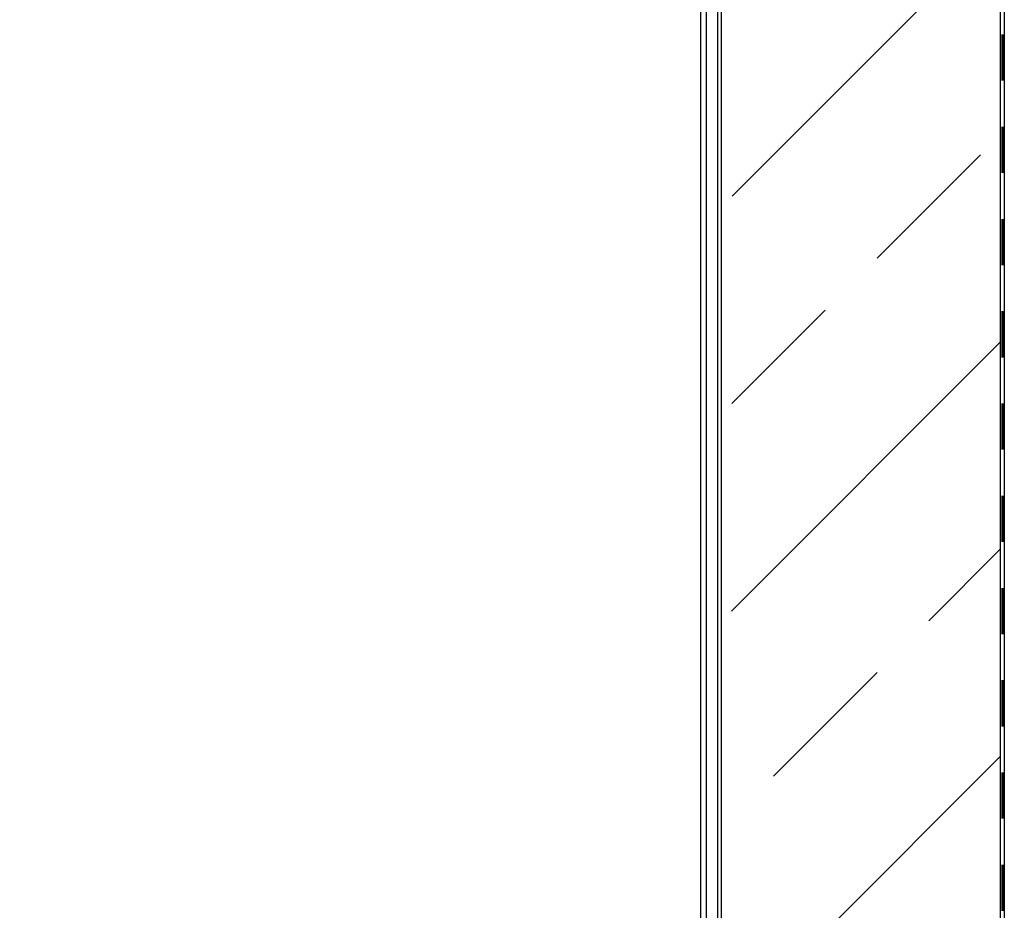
# Model space of a CAD drawing. Header units: millimetres. Extents: x -57642 to 5082813, y -177084 to 58112.
# Tile 352 of 656: x 50651 to 51718, y -61400 to -60434. Entities that reach past the tile are written whole.
import ezdxf

# ---------------------------------------------------------------- set-up
doc = ezdxf.new("R2010")
doc.units = ezdxf.units.MM
doc.linetypes.add('JIS_02_1.0', pattern=[2, 1, -1])

msp = doc.modelspace()

# ---------------------------------------------------------------- hatches: boundary and pattern name
at = {"lineweight": 13}
h = msp.add_hatch(dxfattribs=at)
h.set_pattern_fill('ANSI33', color=256, scale=50, style=0)
h.set_pattern_definition([(45, (-7e-12, -120130.96), (-224.5064, 224.5064), []), (45, (224.5, -120130.96), (-224.5064, 224.5064), [158.75, -79.375])])
h.paths.add_polyline_path([(30164.44088, -59531.1047), (30153.42837, -59531.1047), (30153.42837, -59497.1047), (29864.44086, -59497.1047), (29864.44086, -59502.1047), (29864.44349, -67364.5518), (38751.11669, -67808.88546), (39444.33592, -68502.1047), (40789.44271, -68502.1047), (42134.54949, -68502.1047), (42827.76872, -67808.88546), (51714.44186, -67364.55181), (51714.44455, -59502.1047), (51714.44455, -59497.1047), (51425.45704, -59497.1047), (51425.45704, -59531.1047), (51412.0797, -66749.9047), (51433.44271, -66749.9047), (51433.44271, -66819.9047), (41927.44271, -67295.2047), (41927.44271, -68002.1047), (39651.44271, -68002.1047), (39651.44271, -67295.2047), (30145.44271, -66819.9047), (30145.44271, -66749.9047), (30164.4436, -66749.90469)])

# ---------------------------------------------------------------- linework, layer by layer
at = {"linetype": 'JIS_02_1.0', "lineweight": 50, "ltscale": 50}
msp.add_line((51716.44191, -59150.16324), (51716.44191, -67415.48734), dxfattribs=at)
for p, q in [((51718.44191, -59148.19159), (51718.44191, -67415.38734)), ((51389.44271, -66822.1047), (51389.44271, -59501.7547)), ((51408.02315, -66781.9047), (51408.02315, -59497.1047)), ((51412.0204, -66781.9047), (51412.02315, -59497.1047)), ((51714.44184, -67415.58734), (51714.44455, -59502.1047)), ((51395.44271, -61944.49701), (51395.44271, -59522.1047))]:
    msp.add_line(p, q)

doc.saveas('drawing.dxf')
